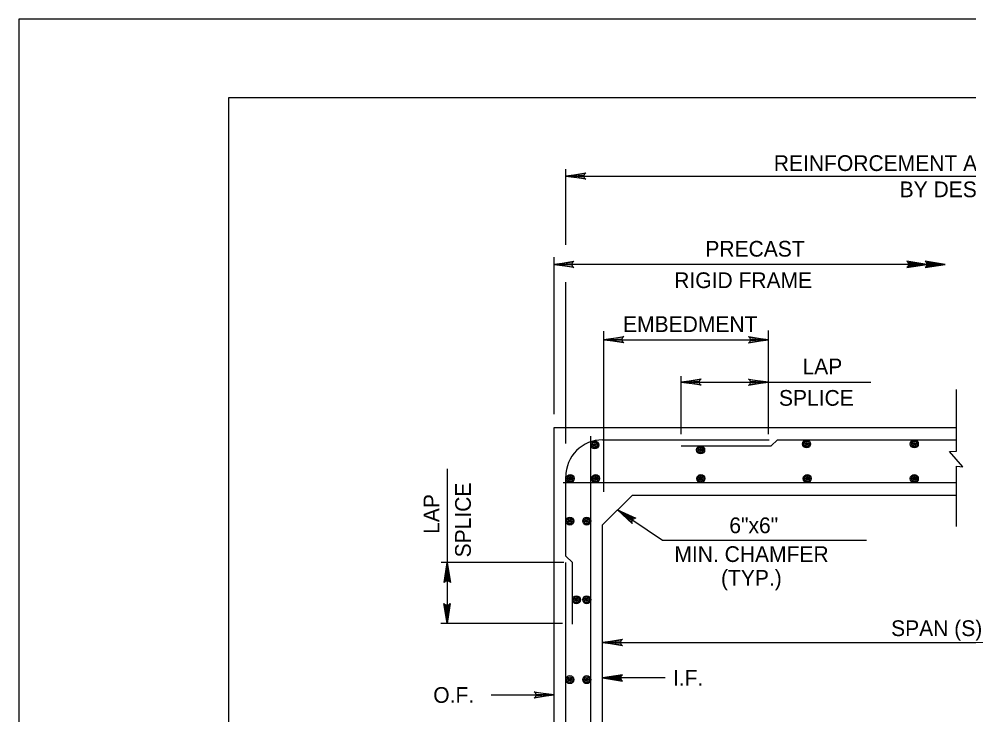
# Model space of a CAD drawing. Extents: x 641328 to 643024, y 298283 to 300065.
# Drawn here: x 641327.5 to 641508.5, y 299932.8 to 300065.3 of the extents above; entities that cross this region are included whole.
import ezdxf

# ---------------------------------------------------------------- set-up
doc = ezdxf.new("R2010")
doc.units = 0
for name, color, linetype in [('2', 7, 'Continuous'), ('40', 7, 'Continuous'), ('PLT-BNDY', 7, 'Continuous')]:
    doc.layers.add(name, color=color, linetype=linetype)

msp = doc.modelspace()

# ---------------------------------------------------------------- linework, layer by layer
at = {"layer": '2'}
for p, q in [((641367.51, 299486.3), (641367.51, 300050.3)), ((641367.51, 300050.3), (642153.5, 300050.3)), ((641431.8, 300022.21), (641431.8, 300036.69)), ((641431.8, 300035.31), (641435.59, 300035.95)), ((641435.4, 300035.77), (641431.8, 300035.31)), ((641435.27, 300035.51), (641435.4, 300035.77)), ((641435.59, 300035.95), (641435.4, 300035.77)), ((641431.8, 300035.31), (641435.27, 300035.51)), ((641431.8, 300035.31), (641435.27, 300035.33)), ((641431.8, 300035.31), (641584.52, 300035.31)), ((641435.27, 300035.15), (641431.8, 300035.31)), ((641431.8, 300035.31), (641435.41, 300034.88)), ((641435.6, 300034.72), (641431.8, 300035.31)), ((641435.27, 300035.15), (641435.27, 300035.51)), ((641435.41, 300034.88), (641435.27, 300035.15)), ((641435.41, 300034.88), (641435.6, 300034.72)), ((641429.55, 299989.91), (641429.55, 300019.86)), ((641429.55, 300018.48), (641433.34, 300019.12)), ((641433.15, 300018.94), (641429.55, 300018.48)), ((641429.55, 300018.48), (641433.02, 300018.68)), ((641429.55, 300018.48), (641433.02, 300018.5)), ((641504.12, 300018.48), (641429.55, 300018.48)), ((641433.02, 300018.32), (641429.55, 300018.48)), ((641429.55, 300018.48), (641433.16, 300018.05)), ((641433.35, 300017.89), (641429.55, 300018.48)), ((641433.02, 300018.68), (641433.15, 300018.94)), ((641433.02, 300018.32), (641433.02, 300018.68)), ((641433.16, 300018.05), (641433.02, 300018.32)), ((641433.34, 300019.12), (641433.15, 300018.94)), ((641433.16, 300018.05), (641433.35, 300017.89)), ((641500.65, 300018.48), (641496.85, 300019.1)), ((641496.85, 300019.1), (641497.05, 300018.93)), ((641496.85, 300017.88), (641500.65, 300018.48)), ((641497.04, 300018.04), (641496.85, 300017.88)), ((641500.65, 300018.48), (641497.04, 300018.04)), ((641497.04, 300018.04), (641497.17, 300018.3)), ((641497.17, 300018.67), (641497.05, 300018.93)), ((641497.05, 300018.93), (641500.65, 300018.48)), ((641500.65, 300018.48), (641497.17, 300018.67)), ((641497.17, 300018.3), (641497.17, 300018.67)), ((641497.17, 300018.3), (641500.65, 300018.48)), ((641500.65, 300018.48), (641497.17, 300018.48)), ((641504.12, 300018.48), (641500.32, 300019.1)), ((641500.32, 300019.1), (641500.52, 300018.93)), ((641500.32, 300017.88), (641504.12, 300018.48)), ((641500.51, 300018.04), (641500.32, 300017.88)), ((641504.12, 300018.48), (641500.51, 300018.04)), ((641500.51, 300018.04), (641500.65, 300018.3)), ((641500.65, 300018.67), (641500.52, 300018.93)), ((641500.52, 300018.93), (641504.12, 300018.48)), ((641504.12, 300018.48), (641500.65, 300018.67)), ((641500.65, 300018.3), (641500.65, 300018.67)), ((641500.65, 300018.3), (641504.12, 300018.48)), ((641504.12, 300018.48), (641500.65, 300018.48)), ((641431.8, 299984.34), (641431.8, 300015.14)), ((641439.05, 299975.15), (641439.05, 300005.75)), ((641470.43, 299986.15), (641470.43, 300005.88)), ((641439.05, 300004.13), (641442.84, 300004.76)), ((641442.65, 300004.59), (641439.05, 300004.13)), ((641439.05, 300004.13), (641442.52, 300004.32)), ((641439.05, 300004.13), (641442.52, 300004.14)), ((641439.05, 300004.13), (641470.43, 300004.13)), ((641442.52, 300003.96), (641439.05, 300004.13)), ((641439.05, 300004.13), (641442.66, 300003.7)), ((641442.85, 300003.54), (641439.05, 300004.13)), ((641442.52, 300004.32), (641442.65, 300004.59)), ((641442.52, 300003.96), (641442.52, 300004.32)), ((641442.66, 300003.7), (641442.52, 300003.96)), ((641442.84, 300004.76), (641442.65, 300004.59)), ((641442.66, 300003.7), (641442.85, 300003.54)), ((641466.82, 300004.56), (641466.62, 300004.72)), ((641466.62, 300004.72), (641470.43, 300004.13)), ((641470.43, 300004.13), (641466.63, 300003.49)), ((641466.63, 300003.49), (641466.83, 300003.67)), ((641466.82, 300004.56), (641466.95, 300004.29)), ((641470.43, 300004.13), (641466.82, 300004.56)), ((641466.83, 300003.67), (641470.43, 300004.13)), ((641466.95, 300003.93), (641466.83, 300003.67)), ((641466.95, 300004.29), (641470.43, 300004.13)), ((641466.95, 300004.29), (641466.95, 300003.93)), ((641470.43, 300004.13), (641466.95, 300003.93)), ((641470.43, 300004.13), (641466.95, 300004.11)), ((641453.8, 299986.15), (641453.8, 299997.16)), ((641453.8, 299996.04), (641457.59, 299996.67)), ((641457.4, 299996.5), (641453.8, 299996.04)), ((641453.8, 299996.04), (641457.27, 299996.23)), ((641453.8, 299996.04), (641457.27, 299996.05)), ((641457.27, 299995.87), (641453.8, 299996.04)), ((641453.8, 299996.04), (641457.41, 299995.61)), ((641457.6, 299995.45), (641453.8, 299996.04)), ((641453.8, 299996.04), (641470.43, 299996.04)), ((641457.27, 299996.23), (641457.4, 299996.5)), ((641457.27, 299995.87), (641457.27, 299996.23)), ((641457.41, 299995.61), (641457.27, 299995.87)), ((641457.59, 299996.67), (641457.4, 299996.5)), ((641466.82, 299996.47), (641466.62, 299996.63)), ((641466.62, 299996.63), (641470.43, 299996.04)), ((641470.43, 299996.04), (641466.63, 299995.4)), ((641466.82, 299996.47), (641466.95, 299996.2)), ((641470.43, 299996.04), (641466.82, 299996.47)), ((641466.83, 299995.58), (641470.43, 299996.04)), ((641466.95, 299995.84), (641466.83, 299995.58)), ((641466.95, 299996.2), (641470.43, 299996.04)), ((641466.95, 299996.2), (641466.95, 299995.84)), ((641470.43, 299996.04), (641466.95, 299995.84)), ((641470.43, 299996.04), (641466.95, 299996.02)), ((641470.43, 299996.04), (641489.95, 299996.04)), ((641457.41, 299995.61), (641457.6, 299995.45)), ((641466.63, 299995.4), (641466.83, 299995.58)), ((641506.28, 299982.89), (641506.28, 299994.65)), ((641429.55, 299987.4), (641506.28, 299987.4)), ((641429.55, 299904.97), (641429.55, 299987.4)), ((641436.55, 299907.34), (641436.55, 299985.77)), ((641438.8, 299985.02), (641470.55, 299985.02)), ((641472.18, 299985.02), (641470.93, 299983.9)), ((641472.18, 299985.02), (641506.28, 299985.02)), ((641453.8, 299983.9), (641470.93, 299983.9)), ((641409.18, 299979.52), (641409.18, 299961.64)), ((641506.28, 299968.52), (641506.28, 299980)), ((641431.8, 299962.89), (641431.8, 299978.02)), ((641431.3, 299976.9), (641506.28, 299976.9)), ((641438.8, 299968.81), (641444.52, 299974.52)), ((641444.52, 299974.52), (641506.28, 299974.52)), ((641441.66, 299971.67), (641450.23, 299965.91)), ((641444.45, 299969.59), (641441.66, 299971.67)), ((641441.66, 299971.67), (641444.41, 299969.3)), ((641444.48, 299969.06), (641441.66, 299971.67)), ((641441.66, 299971.67), (641444.65, 299969.89)), ((641444.9, 299970.04), (641441.66, 299971.67)), ((641441.66, 299971.67), (641445.16, 299970.08)), ((641441.66, 299971.67), (641444.55, 299969.74)), ((641438.8, 299904.97), (641438.8, 299968.81)), ((641444.41, 299969.3), (641444.45, 299969.59)), ((641444.41, 299969.3), (641444.48, 299969.06)), ((641444.45, 299969.59), (641444.65, 299969.89)), ((641444.65, 299969.89), (641444.9, 299970.04)), ((641445.16, 299970.08), (641444.9, 299970.04)), ((641450.23, 299965.91), (641489.14, 299965.91)), ((641431.41, 299961.64), (641408.05, 299961.64)), ((641408.59, 299957.84), (641409.18, 299961.64)), ((641409.18, 299961.64), (641408.74, 299958.03)), ((641409.01, 299958.17), (641409.18, 299961.64)), ((641409.18, 299961.64), (641409.18, 299950.02)), ((641409.18, 299961.64), (641409.37, 299958.17)), ((641409.63, 299958.05), (641409.18, 299961.64)), ((641409.18, 299961.64), (641409.81, 299957.85)), ((641409.18, 299961.64), (641409.19, 299958.17)), ((641433.05, 299961.64), (641431.8, 299962.89)), ((641431.8, 299907.34), (641431.8, 299961.64)), ((641433.05, 299949.89), (641433.05, 299961.64)), ((641408.74, 299958.03), (641408.59, 299957.84)), ((641408.74, 299958.03), (641409.01, 299958.17)), ((641409.01, 299958.17), (641409.37, 299958.17)), ((641409.37, 299958.17), (641409.63, 299958.05)), ((641409.81, 299957.85), (641409.63, 299958.05)), ((641409.18, 299950.02), (641408.54, 299953.81)), ((641408.54, 299953.81), (641408.72, 299953.62)), ((641408.98, 299953.49), (641408.72, 299953.62)), ((641408.72, 299953.62), (641409.18, 299950.02)), ((641409.18, 299950.02), (641408.98, 299953.49)), ((641409.34, 299953.49), (641408.98, 299953.49)), ((641409.18, 299950.02), (641409.16, 299953.49)), ((641409.77, 299953.82), (641409.18, 299950.02)), ((641409.18, 299950.02), (641409.61, 299953.63)), ((641409.34, 299953.49), (641409.18, 299950.02)), ((641409.61, 299953.63), (641409.34, 299953.49)), ((641409.61, 299953.63), (641409.77, 299953.82)), ((641431.16, 299950.02), (641407.93, 299950.02)), ((641438.8, 299946.38), (641442.59, 299947.01)), ((641442.59, 299947.01), (641442.4, 299946.83)), ((641442.4, 299946.83), (641438.8, 299946.38)), ((641438.8, 299946.38), (641442.27, 299946.57)), ((641438.8, 299946.38), (641442.27, 299946.39)), ((641438.8, 299946.38), (641519.83, 299946.38)), ((641442.27, 299946.21), (641438.8, 299946.38)), ((641438.8, 299946.38), (641442.41, 299945.95)), ((641442.6, 299945.79), (641438.8, 299946.38)), ((641442.27, 299946.57), (641442.4, 299946.83)), ((641442.27, 299946.21), (641442.27, 299946.57)), ((641442.41, 299945.95), (641442.27, 299946.21)), ((641442.41, 299945.95), (641442.6, 299945.79)), ((641442.6, 299940.25), (641438.8, 299939.66)), ((641438.8, 299939.66), (641442.41, 299940.09)), ((641442.27, 299939.82), (641438.8, 299939.66)), ((641438.8, 299939.66), (641442.27, 299939.46)), ((641442.4, 299939.2), (641438.8, 299939.66)), ((641438.8, 299939.66), (641442.59, 299939.02)), ((641438.8, 299939.66), (641442.27, 299939.64)), ((641450.77, 299939.66), (641438.8, 299939.66)), ((641442.41, 299940.09), (641442.27, 299939.82)), ((641442.27, 299939.82), (641442.27, 299939.46)), ((641442.41, 299940.09), (641442.6, 299940.25)), ((641442.27, 299939.46), (641442.4, 299939.2)), ((641442.59, 299939.02), (641442.4, 299939.2)), ((641417.58, 299936.41), (641429.55, 299936.41)), ((641425.94, 299936.84), (641425.75, 299937)), ((641425.75, 299937), (641429.55, 299936.41)), ((641429.55, 299936.41), (641425.76, 299935.77)), ((641425.94, 299936.84), (641426.08, 299936.57)), ((641429.55, 299936.41), (641425.94, 299936.84)), ((641425.95, 299935.95), (641429.55, 299936.41)), ((641426.08, 299936.21), (641425.95, 299935.95)), ((641426.08, 299936.57), (641429.55, 299936.41)), ((641426.08, 299936.57), (641426.08, 299936.21)), ((641429.55, 299936.41), (641426.08, 299936.21)), ((641429.55, 299936.41), (641426.08, 299936.39)), ((641425.76, 299935.77), (641425.95, 299935.95))]:
    msp.add_line(p, q, dxfattribs=at)
msp.add_lwpolyline([(641506.35, 299979.99), (641507.52, 299979.88), (641504.96, 299982.85), (641506.28, 299982.89)], dxfattribs=at)
for centre, radius in [((641477.71, 299984.26), 0.763), ((641498.26, 299984.26), 0.763), ((641437.31, 299984.07), 0.763), ((641437.31, 299984.07), 0.545), ((641437.31, 299984.07), 0.298), ((641437.31, 299984.07), 0.15), ((641437.31, 299984.07), 0.0644), ((641457.51, 299983.13), 0.763), ((641457.51, 299983.13), 0.545), ((641457.51, 299983.13), 0.298), ((641457.51, 299983.13), 0.15), ((641457.51, 299983.13), 0.0644), ((641477.71, 299984.26), 0.545), ((641477.71, 299984.26), 0.298), ((641477.71, 299984.26), 0.15), ((641477.71, 299984.26), 0.0644), ((641498.26, 299984.26), 0.545), ((641498.26, 299984.26), 0.298), ((641498.26, 299984.26), 0.15), ((641498.26, 299984.26), 0.0644), ((641432.65, 299977.66), 0.763), ((641432.65, 299977.66), 0.545), ((641432.65, 299977.66), 0.298), ((641432.65, 299977.66), 0.15), ((641432.65, 299977.66), 0.0644), ((641437.48, 299977.66), 0.763), ((641437.48, 299977.66), 0.545), ((641437.48, 299977.66), 0.298), ((641437.48, 299977.66), 0.15), ((641437.48, 299977.66), 0.0644), ((641457.55, 299977.66), 0.763), ((641457.55, 299977.66), 0.545), ((641457.55, 299977.66), 0.298), ((641457.55, 299977.66), 0.15), ((641457.55, 299977.66), 0.0644), ((641477.84, 299977.66), 0.763), ((641477.84, 299977.66), 0.545), ((641477.84, 299977.66), 0.298), ((641477.84, 299977.66), 0.15), ((641477.84, 299977.66), 0.0644), ((641498.26, 299977.66), 0.763), ((641498.26, 299977.66), 0.545), ((641498.26, 299977.66), 0.298), ((641498.26, 299977.66), 0.15), ((641498.26, 299977.66), 0.0644), ((641432.56, 299969.55), 0.763), ((641432.56, 299969.55), 0.545), ((641432.56, 299969.55), 0.298), ((641432.56, 299969.55), 0.15), ((641432.56, 299969.55), 0.0644), ((641435.79, 299969.55), 0.763), ((641435.79, 299969.55), 0.545), ((641435.79, 299969.55), 0.298), ((641435.79, 299969.55), 0.15), ((641435.79, 299969.55), 0.0644), ((641433.81, 299954.55), 0.763), ((641433.81, 299954.55), 0.545), ((641433.81, 299954.55), 0.298), ((641433.81, 299954.55), 0.15), ((641433.81, 299954.55), 0.0644), ((641435.79, 299954.55), 0.763), ((641435.79, 299954.55), 0.545), ((641435.79, 299954.55), 0.298), ((641435.79, 299954.55), 0.15), ((641435.79, 299954.55), 0.0644), ((641432.56, 299939.31), 0.763), ((641432.56, 299939.31), 0.545), ((641435.79, 299939.31), 0.763), ((641435.79, 299939.31), 0.545), ((641432.56, 299939.31), 0.298), ((641432.56, 299939.31), 0.15), ((641432.56, 299939.31), 0.0644), ((641435.79, 299939.31), 0.298), ((641435.79, 299939.31), 0.15), ((641435.79, 299939.31), 0.0644)]:
    msp.add_circle(centre, radius, dxfattribs=at)
msp.add_arc((641438.74, 299978.08), 6.94, 89.5171, 180.4829, dxfattribs=at)
at = {"layer": 'PLT-BNDY'}
msp.add_lwpolyline([(641327.51, 300065.3), (642168.51, 300065.3), (642168.51, 299471.3), (641327.51, 299471.3)], close=True, dxfattribs=at)

# ---------------------------------------------------------------- texts
at = {"layer": '2'}
for s, p in [('REINFORCEMENT AS REQUIRED', (641471.46, 300036.31)), ('BY DESIGN', (641495.46, 300031.31)), ('PRECAST ', (641458.4, 300019.98)), ('RIGID FRAME', (641452.47, 300013.98)), ('EMBEDMENT', (641442.71, 300005.61)), ('LAP', (641476.93, 299997.54)), ('SPLICE', (641472.44, 299991.54)), ('MIN. CHAMFER', (641452.5, 299961.75)), ('(TYP.)', (641461.39, 299957.23)), ('SPAN (S)', (641493.83, 299947.62)), ('I.F.', (641452.23, 299938.14)), ('O.F.', (641406.51, 299934.89))]:
    msp.add_text(s, height=3, dxfattribs=at).set_placement(p)
for s, p in [('SPLICE', (641413.68, 299962.62)), ('LAP', (641407.68, 299967.11))]:
    msp.add_text(s, height=3, rotation=90, dxfattribs=at).set_placement(p)
at = {"layer": '40'}
msp.add_text('6"x6"', height=3, dxfattribs=at).set_placement((641462.98, 299967.24))

doc.saveas('drawing.dxf')
